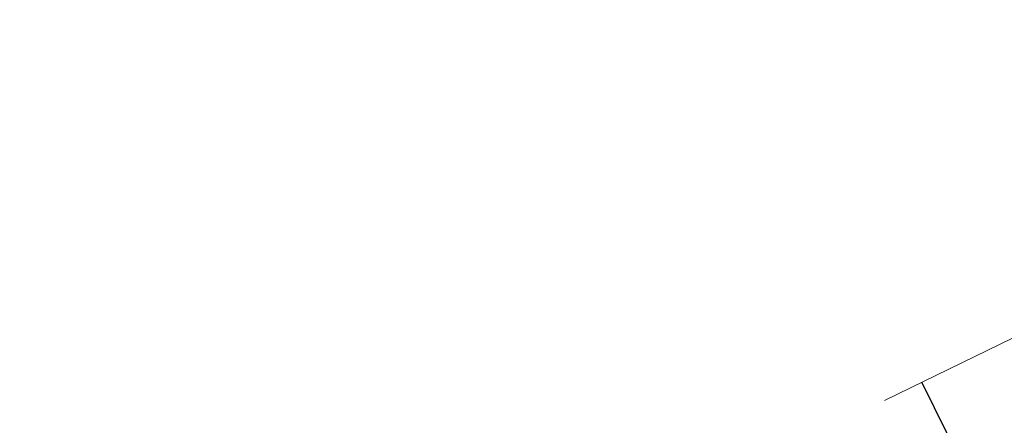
# Model space of a CAD drawing. Header units: metres. Extents: x 7523615 to 7533948, y 5492686 to 5502120.
# Tile 566 of 656: x 7531252.89 to 7531257.25, y 5499093.98 to 5499095.77. Entities that reach past the tile are written whole.
import ezdxf

# ---------------------------------------------------------------- set-up
doc = ezdxf.new("R2010")
doc.units = ezdxf.units.M
doc.linetypes.add('1.0_0.5', pattern=[1.5, 1, -0.5])

msp = doc.modelspace()

# ---------------------------------------------------------------- linework, layer by layer
at = {"layer": '000 Inne (niezydentyfikowane)', "color": 7, "linetype": 'CONTINUOUS', "lineweight": 25, "flags": 128}
msp.add_lwpolyline([(7531256.88, 5499094.17), (7531257.6, 5499092.71)], dxfattribs=at)
at = {"layer": 'skarpa nieumocniona', "color": 7, "linetype": '1.0_0.5', "lineweight": 18, "flags": 128}
msp.add_lwpolyline([(7531506.46, 5499259.74), (7531477.66, 5499244.45), (7531425.13, 5499215.04), (7531402.52, 5499199.71), (7531363.2, 5499166.6), (7531329.4, 5499138.81), (7531286.39, 5499107.01), (7531243.09, 5499085.51), (7531208.05, 5499070.11), (7531174.88, 5499053.99), (7531131.5, 5499027.17), (7531096, 5499001.97), (7531090.64, 5498997.56), (7531093.54, 5499001.23), (7531094.57, 5499003.01), (7531131.88, 5499029.31), (7531174.97, 5499055.87), (7531208.02, 5499071.69), (7531242.95, 5499087.36), (7531285.09, 5499107.95), (7531328.43, 5499140.14), (7531362.22, 5499167.65), (7531402.11, 5499201.31), (7531422.93, 5499216.4), (7531477.57, 5499246.07), (7531506.06, 5499260.89)], close=True, dxfattribs=at)
msp.add_lwpolyline([(7531506.46, 5499259.74), (7531477.66, 5499244.45), (7531425.13, 5499215.04), (7531402.52, 5499199.71), (7531363.2, 5499166.6), (7531329.4, 5499138.81), (7531286.39, 5499107.01), (7531243.09, 5499085.51), (7531208.05, 5499070.11), (7531174.88, 5499053.99), (7531131.5, 5499027.17), (7531096, 5499001.97), (7531090.64, 5498997.56), (7531093.54, 5499001.23), (7531094.57, 5499003.01), (7531131.88, 5499029.31), (7531174.97, 5499055.87), (7531208.02, 5499071.69), (7531242.95, 5499087.36), (7531285.09, 5499107.95), (7531328.43, 5499140.14), (7531362.22, 5499167.65), (7531402.11, 5499201.31), (7531422.93, 5499216.4), (7531477.57, 5499246.07), (7531506.06, 5499260.89)], close=True, dxfattribs=at)

doc.saveas('drawing.dxf')
